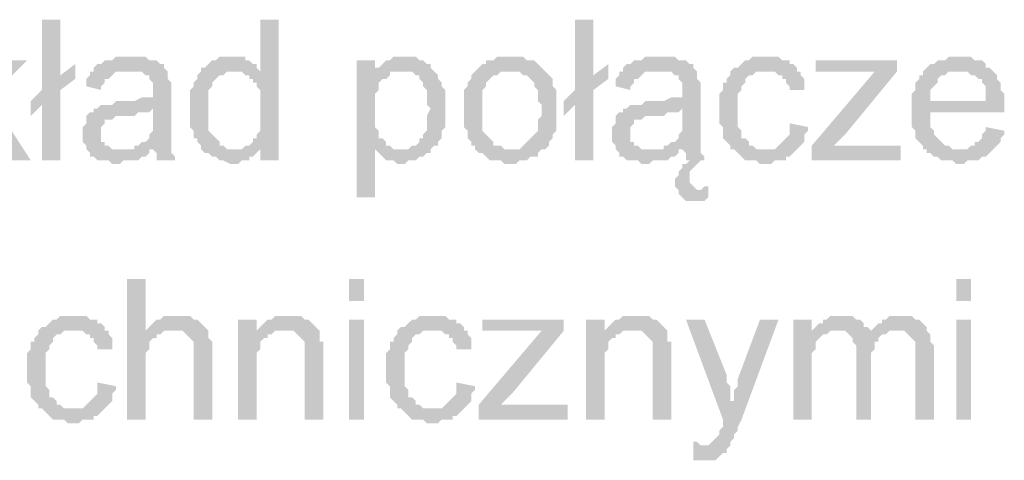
# Model space of a CAD drawing. Header units: millimetres. Extents: x -523 to 1404227, y -783705 to 1038705.
# Tile 393 of 508: x 710457 to 711583, y 220876 to 221380. Entities that reach past the tile are written whole.
import ezdxf

# ---------------------------------------------------------------- set-up
doc = ezdxf.new("R2010")
doc.units = ezdxf.units.MM
doc.linetypes.add('ACAD_ISO08W100', pattern=[36, 24, -3, 6, -3])
doc.layers.add('!!ELEKTRYKA', color=7, linetype='Continuous')

msp = doc.modelspace()

# ---------------------------------------------------------------- hatches: boundary and pattern name
at = {"layer": '!!ELEKTRYKA', "linetype": 'ACAD_ISO08W100'}
for points in [[(710503.58, 221380.2), (710482.41, 221380.2), (710482.41, 221299.77), (710469.71, 221287.07), (710482.41, 221282.83), (710482.41, 221219.33), (710503.58, 221219.33), (710503.58, 221299.77), (710520.51, 221312.47), (710503.58, 221316.7)], [(710753.35, 221380.2), (710732.18, 221380.2), (710732.18, 221320.94), (710702.55, 221320.94), (710706.78, 221320.94), (710711.02, 221320.94), (710715.25, 221316.7), (710719.48, 221316.7), (710719.48, 221312.47), (710723.72, 221312.47), (710723.72, 221308.23), (710727.95, 221308.23), (710727.95, 221304), (710732.18, 221299.77), (710732.18, 221295.53), (710732.18, 221291.3), (710732.18, 221287.07), (710732.18, 221282.83), (710732.18, 221274.37), (710732.18, 221270.13), (710732.18, 221265.9), (710732.18, 221261.67), (710732.18, 221257.43), (710732.18, 221253.2), (710727.95, 221248.97), (710727.95, 221244.73), (710723.72, 221244.73), (710723.72, 221240.5), (710719.48, 221236.27), (710715.25, 221236.27), (710711.02, 221232.03), (710732.18, 221232.03), (710732.18, 221219.33), (710753.35, 221219.33)], [(711113.19, 221380.2), (711092.03, 221380.2), (711092.03, 221299.77), (711079.33, 221287.07), (711092.03, 221282.83), (711092.03, 221219.33), (711113.19, 221219.33), (711113.19, 221299.77), (711130.13, 221312.47), (711113.19, 221316.7)], [(710584.01, 221337.87), (710584.01, 221337.87), (710567.08, 221337.87), (710562.85, 221333.64), (710558.61, 221333.64), (710554.38, 221333.64), (710550.15, 221329.4), (710545.91, 221329.4), (710541.68, 221325.17), (710541.68, 221320.94), (710579.78, 221320.94), (710584.01, 221320.94), (710588.25, 221320.94), (710592.48, 221320.94), (710596.71, 221320.94), (710600.95, 221316.7), (710605.18, 221316.7), (710605.18, 221312.47), (710605.18, 221312.47), (710609.42, 221308.23), (710609.42, 221304), (710609.42, 221299.77), (710609.42, 221299.77), (710609.42, 221291.3), (710609.42, 221291.3), (710605.18, 221291.3), (710600.95, 221291.3), (710600.95, 221291.3), (710596.71, 221291.3), (710588.25, 221287.07), (710584.01, 221287.07), (710579.78, 221287.07), (710575.55, 221287.07), (710567.08, 221287.07), (710562.85, 221282.83), (710558.61, 221282.83), (710558.61, 221282.83), (710554.38, 221282.83), (710550.15, 221282.83), (710545.91, 221278.6), (710609.42, 221278.6), (710609.42, 221270.13), (710609.42, 221265.9), (710609.42, 221261.67), (710609.42, 221257.43), (710609.42, 221253.2), (710605.18, 221248.97), (710605.18, 221248.97), (710605.18, 221244.73), (710600.95, 221240.5), (710596.71, 221240.5), (710592.48, 221236.27), (710588.25, 221236.27), (710588.25, 221232.03), (710609.42, 221232.03), (710609.42, 221232.03), (710613.65, 221227.8), (710613.65, 221223.57), (710613.65, 221219.33), (710634.82, 221219.33), (710634.82, 221219.33), (710634.82, 221223.57), (710630.58, 221227.8), (710630.58, 221232.03), (710630.58, 221236.27), (710630.58, 221236.27), (710630.58, 221240.5), (710630.58, 221244.73), (710630.58, 221248.97), (710630.58, 221253.2), (710630.58, 221261.67), (710630.58, 221265.9), (710630.58, 221295.53), (710630.58, 221295.53), (710630.58, 221299.77), (710630.58, 221304), (710630.58, 221308.23), (710626.35, 221312.47), (710626.35, 221312.47), (710626.35, 221316.7), (710626.35, 221320.94), (710622.12, 221325.17), (710622.12, 221329.4), (710617.88, 221329.4), (710613.65, 221333.64), (710609.42, 221333.64), (710605.18, 221333.64), (710600.95, 221337.87), (710596.71, 221337.87), (710592.48, 221337.87), (710588.25, 221337.87)], [(710698.32, 221337.87), (710698.32, 221337.87), (710685.62, 221337.87), (710681.38, 221333.64), (710677.15, 221333.64), (710672.92, 221329.4), (710672.92, 221329.4), (710668.68, 221325.17), (710664.45, 221325.17), (710664.45, 221320.94), (710660.22, 221316.7), (710660.22, 221312.47), (710655.98, 221308.23), (710655.98, 221308.23), (710655.98, 221304), (710651.75, 221299.77), (710651.75, 221295.53), (710651.75, 221291.3), (710651.75, 221287.07), (710651.75, 221282.83), (710651.75, 221278.6), (710651.75, 221274.37), (710651.75, 221270.13), (710651.75, 221265.9), (710651.75, 221261.67), (710651.75, 221257.43), (710655.98, 221253.2), (710655.98, 221248.97), (710655.98, 221244.73), (710660.22, 221244.73), (710660.22, 221240.5), (710664.45, 221236.27), (710664.45, 221232.03), (710702.55, 221232.03), (710698.32, 221232.03), (710694.08, 221232.03), (710689.85, 221236.27), (710685.62, 221236.27), (710685.62, 221240.5), (710681.38, 221244.73), (710681.38, 221244.73), (710677.15, 221248.97), (710677.15, 221248.97), (710672.92, 221253.2), (710672.92, 221257.43), (710672.92, 221261.67), (710672.92, 221265.9), (710672.92, 221270.13), (710672.92, 221278.6), (710672.92, 221278.6), (710672.92, 221282.83), (710672.92, 221287.07), (710672.92, 221291.3), (710672.92, 221295.53), (710672.92, 221299.77), (710677.15, 221304), (710677.15, 221308.23), (710681.38, 221312.47), (710681.38, 221312.47), (710685.62, 221316.7), (710689.85, 221316.7), (710694.08, 221320.94), (710698.32, 221320.94), (710702.55, 221320.94), (710732.18, 221320.94), (710727.95, 221325.17), (710727.95, 221329.4), (710723.72, 221329.4), (710719.48, 221333.64), (710715.25, 221333.64), (710715.25, 221337.87), (710711.02, 221337.87), (710702.55, 221337.87)], [(710897.29, 221337.87), (710884.59, 221337.87), (710880.36, 221333.64), (710876.12, 221333.64), (710871.89, 221329.4), (710867.65, 221325.17), (710863.42, 221325.17), (710893.06, 221320.94), (710897.29, 221320.94), (710901.52, 221320.94), (710905.76, 221320.94), (710909.99, 221316.7), (710914.22, 221316.7), (710914.22, 221312.47), (710918.46, 221308.23), (710918.46, 221304), (710922.69, 221299.77), (710922.69, 221299.77), (710922.69, 221291.3), (710922.69, 221287.07), (710922.69, 221282.83), (710926.92, 221278.6), (710926.92, 221278.6), (710922.69, 221270.13), (710922.69, 221265.9), (710922.69, 221261.67), (710922.69, 221257.43), (710922.69, 221253.2), (710918.46, 221248.97), (710918.46, 221244.73), (710914.22, 221244.73), (710914.22, 221240.5), (710909.99, 221236.27), (710905.76, 221236.27), (710901.52, 221232.03), (710897.29, 221232.03), (710893.06, 221232.03), (710863.42, 221232.03), (710867.65, 221227.8), (710867.65, 221227.8), (710871.89, 221223.57), (710876.12, 221219.33), (710876.12, 221219.33), (710880.36, 221219.33), (710884.59, 221219.33), (710888.82, 221215.1), (710893.06, 221215.1), (710893.06, 221215.1), (710897.29, 221215.1), (710901.52, 221219.33), (710905.76, 221219.33), (710909.99, 221219.33), (710914.22, 221223.57), (710918.46, 221223.57), (710922.69, 221227.8), (710926.92, 221227.8), (710926.92, 221232.03), (710931.16, 221236.27), (710935.39, 221236.27), (710935.39, 221240.5), (710939.62, 221244.73), (710939.62, 221248.97), (710939.62, 221253.2), (710943.86, 221257.43), (710943.86, 221261.67), (710943.86, 221265.9), (710943.86, 221270.13), (710943.86, 221274.37), (710943.86, 221278.6), (710943.86, 221278.6), (710943.86, 221282.83), (710943.86, 221287.07), (710943.86, 221291.3), (710943.86, 221295.53), (710943.86, 221299.77), (710939.62, 221304), (710939.62, 221308.23), (710939.62, 221308.23), (710935.39, 221312.47), (710935.39, 221316.7), (710931.16, 221320.94), (710926.92, 221325.17), (710926.92, 221329.4), (710922.69, 221329.4), (710922.69, 221329.4), (710918.46, 221333.64), (710914.22, 221333.64), (710909.99, 221337.87), (710905.76, 221337.87), (710901.52, 221337.87)], [(711020.06, 221337.87), (711020.06, 221337.87), (711003.13, 221337.87), (710998.89, 221333.64), (710994.66, 221333.64), (710990.42, 221333.64), (710990.42, 221329.4), (710986.19, 221329.4), (710981.96, 221325.17), (710981.96, 221325.17), (710977.72, 221320.94), (711020.06, 221320.94), (711020.06, 221320.94), (711024.29, 221320.94), (711028.53, 221320.94), (711032.76, 221316.7), (711036.99, 221316.7), (711041.23, 221312.47), (711041.23, 221312.47), (711045.46, 221308.23), (711045.46, 221304), (711049.69, 221299.77), (711049.69, 221295.53), (711049.69, 221291.3), (711049.69, 221287.07), (711053.93, 221282.83), (711053.93, 221278.6), (711053.93, 221278.6), (711053.93, 221270.13), (711049.69, 221265.9), (711049.69, 221261.67), (711049.69, 221257.43), (711049.69, 221253.2), (711045.46, 221248.97), (711045.46, 221248.97), (711041.23, 221244.73), (711041.23, 221244.73), (711036.99, 221240.5), (711032.76, 221236.27), (711032.76, 221236.27), (711028.53, 221232.03), (711024.29, 221232.03), (711020.06, 221232.03), (710977.72, 221232.03), (710981.96, 221227.8), (710986.19, 221227.8), (710990.42, 221223.57), (710990.42, 221223.57), (710994.66, 221219.33), (710998.89, 221219.33), (711003.13, 221219.33), (711007.36, 221219.33), (711011.59, 221215.1), (711020.06, 221215.1), (711020.06, 221215.1), (711024.29, 221215.1), (711028.53, 221219.33), (711032.76, 221219.33), (711036.99, 221219.33), (711041.23, 221223.57), (711045.46, 221223.57), (711049.69, 221223.57), (711049.69, 221227.8), (711053.93, 221232.03), (711058.16, 221232.03), (711062.39, 221236.27), (711062.39, 221240.5), (711066.63, 221244.73), (711066.63, 221244.73), (711066.63, 221248.97), (711070.86, 221253.2), (711070.86, 221253.2), (711070.86, 221257.43), (711070.86, 221261.67), (711070.86, 221270.13), (711070.86, 221274.37), (711070.86, 221278.6), (711070.86, 221282.83), (711070.86, 221287.07), (711070.86, 221291.3), (711070.86, 221295.53), (711070.86, 221299.77), (711066.63, 221304), (711066.63, 221308.23), (711066.63, 221312.47), (711062.39, 221316.7), (711058.16, 221320.94), (711058.16, 221320.94), (711053.93, 221325.17), (711049.69, 221329.4), (711049.69, 221329.4), (711045.46, 221333.64), (711041.23, 221333.64), (711036.99, 221333.64), (711032.76, 221337.87), (711028.53, 221337.87), (711024.29, 221337.87)], [(711189.4, 221337.87), (711172.46, 221337.87), (711168.23, 221333.64), (711159.76, 221333.64), (711155.53, 221329.4), (711151.3, 221329.4), (711147.06, 221325.17), (711147.06, 221320.94), (711185.16, 221320.94), (711189.4, 221320.94), (711193.63, 221320.94), (711197.86, 221320.94), (711202.1, 221320.94), (711206.33, 221316.7), (711210.56, 221316.7), (711210.56, 221312.47), (711210.56, 221312.47), (711214.8, 221308.23), (711214.8, 221304), (711214.8, 221299.77), (711214.8, 221299.77), (711214.8, 221291.3), (711210.56, 221291.3), (711206.33, 221291.3), (711206.33, 221291.3), (711202.1, 221291.3), (711193.63, 221287.07), (711189.4, 221287.07), (711185.16, 221287.07), (711180.93, 221287.07), (711172.46, 221287.07), (711168.23, 221282.83), (711164, 221282.83), (711164, 221282.83), (711159.76, 221282.83), (711155.53, 221282.83), (711151.3, 221278.6), (711214.8, 221278.6), (711214.8, 221270.13), (711214.8, 221265.9), (711214.8, 221261.67), (711214.8, 221257.43), (711214.8, 221253.2), (711210.56, 221248.97), (711210.56, 221248.97), (711210.56, 221244.73), (711206.33, 221240.5), (711202.1, 221240.5), (711197.86, 221236.27), (711193.63, 221236.27), (711193.63, 221232.03), (711214.8, 221232.03), (711214.8, 221232.03), (711219.03, 221227.8), (711219.03, 221223.57), (711219.03, 221219.33), (711223.26, 221219.33), (711219.03, 221215.1), (711214.8, 221215.1), (711214.8, 221210.87), (711210.56, 221206.63), (711210.56, 221206.63), (711210.56, 221202.4), (711206.33, 221198.17), (711206.33, 221193.93), (711206.33, 221189.7), (711210.56, 221185.47), (711235.96, 221185.47), (711231.73, 221185.47), (711227.5, 221189.7), (711227.5, 221189.7), (711223.26, 221193.93), (711223.26, 221198.17), (711223.26, 221202.4), (711223.26, 221206.63), (711227.5, 221210.87), (711227.5, 221210.87), (711231.73, 221215.1), (711231.73, 221215.1), (711235.96, 221219.33), (711240.2, 221219.33), (711240.2, 221219.33), (711240.2, 221223.57), (711235.96, 221227.8), (711235.96, 221232.03), (711235.96, 221236.27), (711235.96, 221236.27), (711235.96, 221240.5), (711235.96, 221244.73), (711235.96, 221248.97), (711235.96, 221253.2), (711235.96, 221261.67), (711235.96, 221265.9), (711235.96, 221295.53), (711235.96, 221295.53), (711235.96, 221299.77), (711235.96, 221304), (711235.96, 221308.23), (711231.73, 221312.47), (711231.73, 221312.47), (711231.73, 221316.7), (711231.73, 221320.94), (711227.5, 221325.17), (711227.5, 221329.4), (711223.26, 221329.4), (711219.03, 221333.64), (711214.8, 221333.64), (711210.56, 221333.64), (711206.33, 221337.87), (711202.1, 221337.87), (711197.86, 221337.87), (711193.63, 221337.87)], [(711312.17, 221337.87), (711295.23, 221337.87), (711291, 221333.64), (711286.77, 221333.64), (711282.53, 221329.4), (711282.53, 221329.4), (711278.3, 221325.17), (711274.07, 221325.17), (711269.83, 221320.94), (711269.83, 221316.7), (711265.6, 221312.47), (711265.6, 221308.23), (711261.37, 221308.23), (711261.37, 221304), (711261.37, 221299.77), (711257.13, 221295.53), (711257.13, 221291.3), (711257.13, 221287.07), (711257.13, 221282.83), (711257.13, 221278.6), (711257.13, 221270.13), (711257.13, 221265.9), (711257.13, 221261.67), (711261.37, 221257.43), (711261.37, 221253.2), (711261.37, 221248.97), (711261.37, 221244.73), (711265.6, 221240.5), (711265.6, 221240.5), (711269.83, 221236.27), (711269.83, 221232.03), (711307.93, 221232.03), (711307.93, 221232.03), (711303.7, 221232.03), (711299.47, 221232.03), (711295.23, 221236.27), (711291, 221236.27), (711291, 221240.5), (711286.77, 221244.73), (711286.77, 221244.73), (711282.53, 221244.73), (711282.53, 221248.97), (711282.53, 221253.2), (711278.3, 221257.43), (711278.3, 221261.67), (711278.3, 221265.9), (711278.3, 221270.13), (711278.3, 221278.6), (711278.3, 221278.6), (711278.3, 221282.83), (711278.3, 221287.07), (711278.3, 221291.3), (711278.3, 221295.53), (711282.53, 221299.77), (711282.53, 221304), (711286.77, 221308.23), (711286.77, 221312.47), (711286.77, 221312.47), (711291, 221316.7), (711295.23, 221316.7), (711299.47, 221320.94), (711303.7, 221320.94), (711307.93, 221320.94), (711312.17, 221320.94), (711346.03, 221320.94), (711346.03, 221325.17), (711341.8, 221329.4), (711337.57, 221329.4), (711337.57, 221333.64), (711333.33, 221333.64), (711329.1, 221333.64), (711324.87, 221337.87), (711320.63, 221337.87), (711316.4, 221337.87)], [(711532.31, 221337.87), (711519.6, 221337.87), (711515.37, 221333.64), (711506.9, 221333.64), (711502.67, 221329.4), (711498.44, 221329.4), (711494.2, 221325.17), (711489.97, 221320.94), (711532.31, 221320.94), (711532.31, 221320.94), (711536.54, 221320.94), (711540.77, 221320.94), (711545.01, 221316.7), (711549.24, 221316.7), (711553.47, 221312.47), (711557.71, 221312.47), (711557.71, 221308.23), (711557.71, 221308.23), (711561.94, 221304), (711561.94, 221299.77), (711561.94, 221295.53), (711561.94, 221287.07), (711498.44, 221287.07), (711583.11, 221287.07), (711583.11, 221291.3), (711583.11, 221295.53), (711578.87, 221299.77), (711578.87, 221304), (711578.87, 221308.23), (711574.64, 221312.47), (711574.64, 221316.7), (711570.41, 221320.94), (711570.41, 221320.94), (711566.17, 221325.17), (711561.94, 221325.17), (711561.94, 221329.4), (711557.71, 221333.64), (711553.47, 221333.64), (711549.24, 221333.64), (711545.01, 221337.87), (711540.77, 221337.87), (711536.54, 221337.87)], [(710465.48, 221333.64), (710440.08, 221333.64), (710393.51, 221287.07), (710406.21, 221278.6), (710444.31, 221219.33), (710469.71, 221219.33), (710423.14, 221291.3)], [(710863.42, 221333.64), (710842.25, 221333.64), (710842.25, 221177), (710863.42, 221177), (710863.42, 221232.03), (710893.06, 221232.03), (710888.82, 221232.03), (710884.59, 221232.03), (710880.36, 221236.27), (710876.12, 221236.27), (710876.12, 221240.5), (710871.89, 221244.73), (710867.65, 221244.73), (710867.65, 221248.97), (710867.65, 221253.2), (710863.42, 221257.43), (710863.42, 221261.67), (710863.42, 221265.9), (710863.42, 221270.13), (710863.42, 221278.6), (710863.42, 221278.6), (710863.42, 221282.83), (710863.42, 221287.07), (710863.42, 221291.3), (710863.42, 221295.53), (710867.65, 221299.77), (710867.65, 221304), (710867.65, 221308.23), (710871.89, 221312.47), (710876.12, 221312.47), (710880.36, 221316.7), (710880.36, 221320.94), (710863.42, 221320.94)], [(710541.68, 221320.94), (710537.45, 221320.94), (710537.45, 221316.7), (710533.21, 221312.47), (710533.21, 221308.23), (710533.21, 221304), (710550.15, 221299.77), (710550.15, 221304), (710554.38, 221308.23), (710554.38, 221312.47), (710558.61, 221312.47), (710562.85, 221316.7), (710562.85, 221316.7), (710567.08, 221320.94), (710571.31, 221320.94), (710575.55, 221320.94), (710579.78, 221320.94)], [(710977.72, 221320.94), (710977.72, 221320.94), (710973.49, 221316.7), (710973.49, 221312.47), (710969.26, 221308.23), (710969.26, 221304), (710965.02, 221299.77), (710965.02, 221295.53), (710965.02, 221291.3), (710965.02, 221287.07), (710965.02, 221282.83), (710965.02, 221278.6), (710965.02, 221278.6), (710965.02, 221270.13), (710965.02, 221265.9), (710965.02, 221261.67), (710965.02, 221257.43), (710969.26, 221253.2), (710969.26, 221248.97), (710969.26, 221244.73), (710973.49, 221240.5), (710973.49, 221236.27), (710977.72, 221236.27), (710977.72, 221232.03), (711020.06, 221232.03), (711015.83, 221232.03), (711011.59, 221232.03), (711007.36, 221236.27), (711003.13, 221236.27), (710998.89, 221236.27), (710998.89, 221240.5), (710994.66, 221244.73), (710994.66, 221244.73), (710990.42, 221248.97), (710990.42, 221248.97), (710986.19, 221253.2), (710986.19, 221257.43), (710986.19, 221261.67), (710986.19, 221265.9), (710986.19, 221270.13), (710986.19, 221278.6), (710986.19, 221278.6), (710986.19, 221282.83), (710986.19, 221287.07), (710986.19, 221291.3), (710986.19, 221295.53), (710986.19, 221299.77), (710990.42, 221304), (710990.42, 221308.23), (710994.66, 221312.47), (710994.66, 221312.47), (710998.89, 221316.7), (711003.13, 221316.7), (711007.36, 221320.94), (711011.59, 221320.94), (711015.83, 221320.94), (711020.06, 221320.94)], [(711147.06, 221320.94), (711142.83, 221320.94), (711142.83, 221316.7), (711138.6, 221312.47), (711138.6, 221308.23), (711138.6, 221304), (711155.53, 221299.77), (711155.53, 221304), (711159.76, 221308.23), (711159.76, 221312.47), (711164, 221312.47), (711168.23, 221316.7), (711168.23, 221316.7), (711172.46, 221320.94), (711176.7, 221320.94), (711180.93, 221320.94), (711185.16, 221320.94)], [(711346.03, 221320.94), (711312.17, 221320.94), (711320.63, 221320.94), (711324.87, 221316.7), (711329.1, 221316.7), (711329.1, 221312.47), (711333.33, 221312.47), (711333.33, 221308.23), (711337.57, 221304), (711337.57, 221299.77), (711354.5, 221299.77), (711354.5, 221304), (711354.5, 221308.23), (711354.5, 221312.47), (711350.27, 221316.7), (711350.27, 221320.94)], [(711460.34, 221320.94), (711434.94, 221320.94), (711362.97, 221236.27), (711362.97, 221219.33), (711388.37, 221236.27), (711401.07, 221248.97)], [(711489.97, 221320.94), (711489.97, 221320.94), (711489.97, 221316.7), (711485.74, 221316.7), (711485.74, 221312.47), (711481.5, 221308.23), (711481.5, 221304), (711481.5, 221299.77), (711477.27, 221295.53), (711477.27, 221291.3), (711477.27, 221287.07), (711477.27, 221282.83), (711477.27, 221274.37), (711477.27, 221270.13), (711477.27, 221265.9), (711477.27, 221261.67), (711477.27, 221257.43), (711481.5, 221253.2), (711481.5, 221248.97), (711481.5, 221244.73), (711485.74, 221240.5), (711485.74, 221240.5), (711489.97, 221236.27), (711489.97, 221232.03), (711532.31, 221232.03), (711532.31, 221232.03), (711528.07, 221232.03), (711523.84, 221232.03), (711519.6, 221236.27), (711515.37, 221236.27), (711511.14, 221240.5), (711506.9, 221244.73), (711506.9, 221244.73), (711506.9, 221244.73), (711502.67, 221248.97), (711502.67, 221253.2), (711498.44, 221257.43), (711498.44, 221261.67), (711498.44, 221265.9), (711498.44, 221274.37), (711583.11, 221274.37), (711583.11, 221274.37), (711583.11, 221278.6), (711583.11, 221282.83), (711583.11, 221287.07), (711498.44, 221287.07), (711498.44, 221287.07), (711498.44, 221295.53), (711498.44, 221299.77), (711502.67, 221304), (711502.67, 221304), (711506.9, 221308.23), (711506.9, 221312.47), (711511.14, 221316.7), (711515.37, 221316.7), (711519.6, 221320.94), (711523.84, 221320.94), (711528.07, 221320.94), (711532.31, 221320.94)], [(710545.91, 221278.6), (710541.68, 221278.6), (710541.68, 221274.37), (710537.45, 221274.37), (710533.21, 221270.13), (710533.21, 221265.9), (710533.21, 221261.67), (710528.98, 221257.43), (710528.98, 221253.2), (710528.98, 221248.97), (710528.98, 221248.97), (710528.98, 221244.73), (710528.98, 221240.5), (710533.21, 221236.27), (710533.21, 221232.03), (710537.45, 221227.8), (710537.45, 221227.8), (710537.45, 221223.57), (710541.68, 221223.57), (710545.91, 221219.33), (710550.15, 221219.33), (710554.38, 221219.33), (710558.61, 221219.33), (710562.85, 221215.1), (710567.08, 221215.1), (710571.31, 221215.1), (710575.55, 221219.33), (710579.78, 221219.33), (710584.01, 221219.33), (710588.25, 221219.33), (710592.48, 221219.33), (710596.71, 221223.57), (710600.95, 221223.57), (710605.18, 221227.8), (710605.18, 221232.03), (710571.31, 221232.03), (710571.31, 221232.03), (710567.08, 221232.03), (710562.85, 221232.03), (710558.61, 221236.27), (710554.38, 221236.27), (710554.38, 221240.5), (710550.15, 221240.5), (710550.15, 221244.73), (710550.15, 221248.97), (710550.15, 221253.2), (710550.15, 221257.43), (710554.38, 221261.67), (710554.38, 221261.67), (710554.38, 221265.9), (710558.61, 221265.9), (710562.85, 221265.9), (710567.08, 221270.13), (710571.31, 221270.13), (710575.55, 221270.13), (710579.78, 221270.13), (710584.01, 221270.13), (710588.25, 221270.13), (710592.48, 221274.37), (710596.71, 221274.37), (710600.95, 221274.37), (710605.18, 221274.37), (710609.42, 221278.6)], [(711151.3, 221278.6), (711147.06, 221278.6), (711147.06, 221274.37), (711142.83, 221274.37), (711138.6, 221270.13), (711138.6, 221265.9), (711138.6, 221261.67), (711134.36, 221257.43), (711134.36, 221253.2), (711134.36, 221248.97), (711134.36, 221248.97), (711134.36, 221244.73), (711134.36, 221240.5), (711138.6, 221236.27), (711138.6, 221232.03), (711142.83, 221227.8), (711142.83, 221227.8), (711142.83, 221223.57), (711147.06, 221223.57), (711151.3, 221219.33), (711155.53, 221219.33), (711159.76, 221219.33), (711164, 221219.33), (711168.23, 221215.1), (711172.46, 221215.1), (711176.7, 221215.1), (711180.93, 221219.33), (711185.16, 221219.33), (711189.4, 221219.33), (711193.63, 221219.33), (711197.86, 221219.33), (711202.1, 221223.57), (711206.33, 221223.57), (711210.56, 221227.8), (711210.56, 221232.03), (711176.7, 221232.03), (711176.7, 221232.03), (711172.46, 221232.03), (711168.23, 221232.03), (711164, 221236.27), (711159.76, 221236.27), (711159.76, 221240.5), (711155.53, 221240.5), (711155.53, 221244.73), (711155.53, 221248.97), (711155.53, 221253.2), (711155.53, 221257.43), (711159.76, 221261.67), (711159.76, 221261.67), (711159.76, 221265.9), (711164, 221265.9), (711168.23, 221265.9), (711172.46, 221270.13), (711176.7, 221270.13), (711180.93, 221270.13), (711185.16, 221270.13), (711189.4, 221270.13), (711193.63, 221270.13), (711197.86, 221274.37), (711202.1, 221274.37), (711206.33, 221274.37), (711210.56, 221274.37), (711214.8, 221278.6)], [(711337.57, 221261.67), (711337.57, 221248.97), (711333.33, 221244.73), (711333.33, 221244.73), (711329.1, 221240.5), (711324.87, 221236.27), (711324.87, 221236.27), (711320.63, 221232.03), (711316.4, 221232.03), (711307.93, 221232.03), (711269.83, 221232.03), (711274.07, 221232.03), (711278.3, 221227.8), (711282.53, 221223.57), (711282.53, 221223.57), (711286.77, 221219.33), (711291, 221219.33), (711295.23, 221219.33), (711299.47, 221219.33), (711303.7, 221215.1), (711312.17, 221215.1), (711316.4, 221215.1), (711320.63, 221219.33), (711324.87, 221219.33), (711329.1, 221219.33), (711333.33, 221219.33), (711333.33, 221223.57), (711337.57, 221223.57), (711341.8, 221227.8), (711341.8, 221227.8), (711346.03, 221232.03), (711350.27, 221236.27), (711350.27, 221236.27), (711354.5, 221240.5), (711354.5, 221244.73), (711354.5, 221248.97), (711358.73, 221253.2), (711358.73, 221257.43)], [(711561.94, 221257.43), (711561.94, 221253.2), (711557.71, 221248.97), (711557.71, 221244.73), (711553.47, 221240.5), (711549.24, 221240.5), (711549.24, 221236.27), (711545.01, 221236.27), (711540.77, 221232.03), (711536.54, 221232.03), (711532.31, 221232.03), (711489.97, 221232.03), (711494.2, 221232.03), (711494.2, 221227.8), (711498.44, 221227.8), (711502.67, 221223.57), (711506.9, 221223.57), (711511.14, 221219.33), (711515.37, 221219.33), (711519.6, 221219.33), (711523.84, 221219.33), (711528.07, 221215.1), (711532.31, 221215.1), (711536.54, 221215.1), (711540.77, 221219.33), (711545.01, 221219.33), (711549.24, 221219.33), (711553.47, 221219.33), (711557.71, 221223.57), (711561.94, 221223.57), (711566.17, 221227.8), (711566.17, 221227.8), (711570.41, 221232.03), (711574.64, 221236.27), (711574.64, 221236.27), (711578.87, 221240.5), (711578.87, 221244.73), (711583.11, 221248.97), (711583.11, 221253.2)], [(710711.02, 221232.03), (710664.45, 221232.03), (710668.68, 221227.8), (710672.92, 221227.8), (710677.15, 221223.57), (710677.15, 221223.57), (710681.38, 221223.57), (710685.62, 221219.33), (710685.62, 221219.33), (710689.85, 221219.33), (710698.32, 221215.1), (710702.55, 221215.1), (710706.78, 221215.1), (710711.02, 221219.33), (710715.25, 221219.33), (710719.48, 221219.33), (710719.48, 221223.57), (710723.72, 221223.57), (710727.95, 221227.8), (710732.18, 221232.03), (710732.18, 221232.03)], [(711244.43, 221189.7), (711244.43, 221189.7), (711240.2, 221189.7), (711235.96, 221185.47), (711210.56, 221185.47), (711210.56, 221181.23), (711214.8, 221177), (711214.8, 221177), (711219.03, 221172.76), (711219.03, 221172.76), (711223.26, 221172.76), (711227.5, 221172.76), (711231.73, 221172.76), (711235.96, 221172.76), (711240.2, 221172.76), (711244.43, 221177)], [(710600.95, 221083.86), (710579.78, 221083.86), (710579.78, 220922.99), (710600.95, 220922.99), (710600.95, 220986.49), (710600.95, 220990.73), (710600.95, 220994.96), (710600.95, 220999.19), (710605.18, 221003.43), (710605.18, 221007.66), (710605.18, 221011.89), (710609.42, 221016.13), (710613.65, 221016.13), (710613.65, 221020.36), (710617.88, 221020.36), (710622.12, 221024.59), (710626.35, 221024.59), (710630.58, 221024.59), (710600.95, 221024.59)], [(710520.51, 221041.53), (710503.58, 221041.53), (710499.35, 221037.29), (710495.11, 221037.29), (710490.88, 221033.06), (710490.88, 221033.06), (710486.65, 221028.83), (710482.41, 221028.83), (710478.18, 221024.59), (710478.18, 221020.36), (710473.94, 221016.13), (710473.94, 221011.89), (710469.71, 221011.89), (710469.71, 221007.66), (710469.71, 221003.43), (710465.48, 220999.19), (710465.48, 220994.96), (710465.48, 220990.73), (710465.48, 220986.49), (710465.48, 220982.26), (710465.48, 220973.79), (710465.48, 220969.56), (710465.48, 220965.33), (710469.71, 220961.09), (710469.71, 220956.86), (710469.71, 220952.63), (710469.71, 220948.39), (710473.94, 220944.16), (710473.94, 220944.16), (710478.18, 220939.93), (710478.18, 220935.69), (710516.28, 220935.69), (710516.28, 220935.69), (710512.05, 220935.69), (710507.81, 220935.69), (710503.58, 220939.93), (710499.35, 220939.93), (710499.35, 220944.16), (710495.11, 220948.39), (710495.11, 220948.39), (710490.88, 220948.39), (710490.88, 220952.63), (710490.88, 220956.86), (710486.65, 220961.09), (710486.65, 220965.33), (710486.65, 220969.56), (710486.65, 220973.79), (710486.65, 220982.26), (710486.65, 220982.26), (710486.65, 220986.49), (710486.65, 220990.73), (710486.65, 220994.96), (710486.65, 220999.19), (710490.88, 221003.43), (710490.88, 221007.66), (710495.11, 221011.89), (710495.11, 221016.13), (710495.11, 221016.13), (710499.35, 221020.36), (710503.58, 221020.36), (710507.81, 221024.59), (710512.05, 221024.59), (710516.28, 221024.59), (710520.51, 221024.59), (710554.38, 221024.59), (710554.38, 221028.83), (710550.15, 221033.06), (710545.91, 221033.06), (710545.91, 221037.29), (710541.68, 221037.29), (710537.45, 221037.29), (710533.21, 221041.53), (710528.98, 221041.53), (710524.75, 221041.53)], [(710634.82, 221041.53), (710634.82, 221041.53), (710622.12, 221041.53), (710617.88, 221037.29), (710613.65, 221037.29), (710609.42, 221033.06), (710609.42, 221033.06), (710605.18, 221028.83), (710600.95, 221024.59), (710630.58, 221024.59), (710634.82, 221024.59), (710639.05, 221024.59), (710643.28, 221024.59), (710647.52, 221020.36), (710651.75, 221016.13), (710651.75, 221016.13), (710651.75, 221016.13), (710655.98, 221011.89), (710655.98, 221007.66), (710655.98, 221003.43), (710655.98, 220994.96), (710655.98, 220922.99), (710677.15, 220922.99), (710677.15, 220994.96), (710677.15, 221003.43), (710677.15, 221007.66), (710677.15, 221011.89), (710672.92, 221016.13), (710672.92, 221020.36), (710672.92, 221020.36), (710672.92, 221024.59), (710668.68, 221028.83), (710664.45, 221033.06), (710664.45, 221033.06), (710660.22, 221037.29), (710655.98, 221037.29), (710655.98, 221037.29), (710651.75, 221041.53), (710647.52, 221041.53), (710639.05, 221041.53)], [(710761.82, 221041.53), (710761.82, 221041.53), (710749.12, 221041.53), (710744.89, 221037.29), (710740.65, 221037.29), (710736.42, 221033.06), (710736.42, 221033.06), (710732.18, 221028.83), (710727.95, 221024.59), (710757.59, 221024.59), (710761.82, 221024.59), (710766.05, 221024.59), (710770.29, 221024.59), (710774.52, 221020.36), (710774.52, 221020.36), (710778.75, 221016.13), (710782.99, 221011.89), (710782.99, 221011.89), (710782.99, 221007.66), (710782.99, 221003.43), (710782.99, 220999.19), (710782.99, 220994.96), (710782.99, 220922.99), (710804.15, 220922.99), (710804.15, 220994.96), (710804.15, 220994.96), (710804.15, 221003.43), (710804.15, 221007.66), (710804.15, 221011.89), (710799.92, 221011.89), (710799.92, 221016.13), (710799.92, 221020.36), (710799.92, 221024.59), (710795.69, 221028.83), (710795.69, 221028.83), (710791.45, 221033.06), (710787.22, 221037.29), (710782.99, 221037.29), (710782.99, 221037.29), (710778.75, 221041.53), (710774.52, 221041.53), (710766.05, 221041.53)], [(710931.16, 221041.53), (710914.22, 221041.53), (710909.99, 221037.29), (710905.76, 221037.29), (710901.52, 221033.06), (710901.52, 221033.06), (710897.29, 221028.83), (710893.06, 221028.83), (710888.82, 221024.59), (710888.82, 221020.36), (710884.59, 221016.13), (710884.59, 221011.89), (710880.36, 221011.89), (710880.36, 221007.66), (710880.36, 221003.43), (710876.12, 220999.19), (710876.12, 220994.96), (710876.12, 220990.73), (710876.12, 220986.49), (710876.12, 220982.26), (710876.12, 220973.79), (710876.12, 220969.56), (710876.12, 220965.33), (710880.36, 220961.09), (710880.36, 220956.86), (710880.36, 220952.63), (710880.36, 220948.39), (710884.59, 220944.16), (710884.59, 220944.16), (710888.82, 220939.93), (710888.82, 220935.69), (710926.92, 220935.69), (710926.92, 220935.69), (710922.69, 220935.69), (710918.46, 220935.69), (710914.22, 220939.93), (710909.99, 220939.93), (710909.99, 220944.16), (710905.76, 220948.39), (710905.76, 220948.39), (710901.52, 220948.39), (710901.52, 220952.63), (710901.52, 220956.86), (710897.29, 220961.09), (710897.29, 220965.33), (710897.29, 220969.56), (710897.29, 220973.79), (710897.29, 220982.26), (710897.29, 220982.26), (710897.29, 220986.49), (710897.29, 220990.73), (710897.29, 220994.96), (710897.29, 220999.19), (710901.52, 221003.43), (710901.52, 221007.66), (710905.76, 221011.89), (710905.76, 221016.13), (710905.76, 221016.13), (710909.99, 221020.36), (710914.22, 221020.36), (710918.46, 221024.59), (710922.69, 221024.59), (710926.92, 221024.59), (710931.16, 221024.59), (710965.02, 221024.59), (710965.02, 221028.83), (710960.79, 221033.06), (710956.56, 221033.06), (710956.56, 221037.29), (710952.32, 221037.29), (710948.09, 221037.29), (710943.86, 221041.53), (710939.62, 221041.53), (710935.39, 221041.53)], [(711159.76, 221041.53), (711159.76, 221041.53), (711147.06, 221041.53), (711142.83, 221037.29), (711138.6, 221037.29), (711134.36, 221033.06), (711134.36, 221033.06), (711130.13, 221028.83), (711125.89, 221024.59), (711155.53, 221024.59), (711159.76, 221024.59), (711164, 221024.59), (711168.23, 221024.59), (711172.46, 221020.36), (711172.46, 221020.36), (711176.7, 221016.13), (711180.93, 221011.89), (711180.93, 221011.89), (711180.93, 221007.66), (711180.93, 221003.43), (711180.93, 220999.19), (711180.93, 220994.96), (711180.93, 220922.99), (711202.1, 220922.99), (711202.1, 220994.96), (711202.1, 220994.96), (711202.1, 221003.43), (711202.1, 221007.66), (711202.1, 221011.89), (711197.86, 221011.89), (711197.86, 221016.13), (711197.86, 221020.36), (711197.86, 221024.59), (711193.63, 221028.83), (711193.63, 221028.83), (711189.4, 221033.06), (711185.16, 221037.29), (711180.93, 221037.29), (711180.93, 221037.29), (711176.7, 221041.53), (711172.46, 221041.53), (711164, 221041.53)], [(711396.84, 221041.53), (711384.13, 221041.53), (711379.9, 221037.29), (711375.67, 221037.29), (711375.67, 221033.06), (711371.43, 221033.06), (711367.2, 221028.83), (711362.97, 221024.59), (711392.6, 221024.59), (711392.6, 221024.59), (711396.84, 221024.59), (711401.07, 221024.59), (711405.3, 221020.36), (711430.7, 221020.36), (711430.7, 221024.59), (711426.47, 221028.83), (711422.24, 221028.83), (711422.24, 221033.06), (711418, 221037.29), (711418, 221037.29), (711413.77, 221037.29), (711409.54, 221041.53), (711405.3, 221041.53), (711401.07, 221041.53)], [(711464.57, 221041.53), (711451.87, 221041.53), (711447.64, 221037.29), (711443.4, 221037.29), (711443.4, 221033.06), (711439.17, 221033.06), (711434.94, 221028.83), (711430.7, 221024.59), (711460.34, 221024.59), (711464.57, 221024.59), (711468.8, 221024.59), (711473.04, 221020.36), (711473.04, 221020.36), (711477.27, 221016.13), (711481.5, 221011.89), (711481.5, 221011.89), (711481.5, 221007.66), (711481.5, 221003.43), (711481.5, 220994.96), (711481.5, 220922.99), (711502.67, 220922.99), (711502.67, 221003.43), (711502.67, 221003.43), (711502.67, 221007.66), (711498.44, 221011.89), (711498.44, 221020.36), (711498.44, 221020.36), (711494.2, 221024.59), (711494.2, 221028.83), (711489.97, 221033.06), (711489.97, 221033.06), (711485.74, 221037.29), (711481.5, 221037.29), (711477.27, 221041.53), (711473.04, 221041.53), (711468.8, 221041.53)], [(710727.95, 221037.29), (710706.78, 221037.29), (710706.78, 220922.99), (710727.95, 220922.99), (710727.95, 220986.49), (710727.95, 220990.73), (710727.95, 220994.96), (710727.95, 220999.19), (710732.18, 221003.43), (710732.18, 221007.66), (710732.18, 221011.89), (710736.42, 221016.13), (710736.42, 221016.13), (710740.65, 221016.13), (710740.65, 221020.36), (710744.89, 221020.36), (710727.95, 221020.36)], [(711125.89, 221037.29), (711104.73, 221037.29), (711104.73, 220922.99), (711125.89, 220922.99), (711125.89, 220986.49), (711125.89, 220990.73), (711125.89, 220994.96), (711125.89, 220999.19), (711130.13, 221003.43), (711130.13, 221007.66), (711130.13, 221011.89), (711134.36, 221016.13), (711134.36, 221016.13), (711138.6, 221016.13), (711138.6, 221020.36), (711142.83, 221020.36), (711125.89, 221020.36)], [(711240.2, 221037.29), (711219.03, 221037.29), (711261.37, 220922.99), (711274.07, 220944.16), (711269.83, 220944.16), (711269.83, 220952.63), (711269.83, 220956.86), (711269.83, 220961.09), (711265.6, 220965.33), (711265.6, 220969.56), (711265.6, 220973.79)], [(711324.87, 221037.29), (711303.7, 221037.29), (711278.3, 220969.56), (711278.3, 220969.56), (711278.3, 220965.33), (711278.3, 220961.09), (711274.07, 220956.86), (711274.07, 220952.63), (711274.07, 220948.39), (711274.07, 220944.16), (711261.37, 220922.99), (711261.37, 220922.99), (711261.37, 220918.76), (711261.37, 220914.52), (711257.13, 220910.29), (711257.13, 220906.06), (711252.9, 220901.82), (711252.9, 220901.82), (711252.9, 220901.82), (711248.66, 220897.59), (711248.66, 220897.59), (711244.43, 220893.36), (711235.96, 220893.36), (711269.83, 220893.36), (711269.83, 220897.59), (711269.83, 220897.59), (711274.07, 220901.82), (711274.07, 220906.06), (711278.3, 220910.29), (711278.3, 220914.52), (711282.53, 220922.99)], [(711362.97, 221037.29), (711341.8, 221037.29), (711341.8, 220922.99), (711362.97, 220922.99), (711362.97, 220982.26), (711362.97, 220986.49), (711362.97, 220990.73), (711362.97, 220994.96), (711362.97, 220999.19), (711367.2, 221003.43), (711367.2, 221007.66), (711367.2, 221011.89), (711371.43, 221016.13), (711371.43, 221016.13), (711375.67, 221020.36), (711379.9, 221020.36), (711362.97, 221024.59)], [(710554.38, 221024.59), (710520.51, 221024.59), (710528.98, 221024.59), (710533.21, 221020.36), (710537.45, 221020.36), (710537.45, 221016.13), (710541.68, 221016.13), (710541.68, 221011.89), (710545.91, 221007.66), (710545.91, 221003.43), (710562.85, 221003.43), (710562.85, 221007.66), (710562.85, 221011.89), (710562.85, 221016.13), (710558.61, 221020.36), (710558.61, 221024.59)], [(710727.95, 221024.59), (710727.95, 221020.36), (710744.89, 221020.36), (710749.12, 221024.59), (710753.35, 221024.59), (710757.59, 221024.59)], [(710965.02, 221024.59), (710931.16, 221024.59), (710939.62, 221024.59), (710943.86, 221020.36), (710948.09, 221020.36), (710948.09, 221016.13), (710952.32, 221016.13), (710952.32, 221011.89), (710956.56, 221007.66), (710956.56, 221003.43), (710973.49, 221003.43), (710973.49, 221007.66), (710973.49, 221011.89), (710973.49, 221016.13), (710969.26, 221020.36), (710969.26, 221024.59)], [(711079.33, 221024.59), (711053.93, 221024.59), (710981.96, 220939.93), (710981.96, 220922.99), (711007.36, 220939.93), (711020.06, 220952.63)], [(711125.89, 221024.59), (711125.89, 221020.36), (711142.83, 221020.36), (711147.06, 221024.59), (711151.3, 221024.59), (711155.53, 221024.59)], [(711362.97, 221024.59), (711362.97, 221024.59), (711379.9, 221020.36), (711384.13, 221024.59), (711388.37, 221024.59), (711392.6, 221024.59)], [(711430.7, 221024.59), (711430.7, 221020.36), (711405.3, 221020.36), (711409.54, 221016.13), (711409.54, 221016.13), (711409.54, 221011.89), (711413.77, 221007.66), (711413.77, 221003.43), (711413.77, 220999.19), (711413.77, 220922.99), (711430.7, 220922.99), (711430.7, 220990.73), (711430.7, 220990.73), (711430.7, 220999.19), (711434.94, 221003.43), (711434.94, 221007.66), (711434.94, 221011.89), (711439.17, 221011.89), (711439.17, 221016.13), (711439.17, 221016.13), (711443.4, 221020.36), (711447.64, 221020.36), (711451.87, 221024.59), (711456.1, 221024.59), (711460.34, 221024.59)], [(710545.91, 220965.33), (710545.91, 220952.63), (710541.68, 220948.39), (710541.68, 220948.39), (710537.45, 220944.16), (710533.21, 220939.93), (710533.21, 220939.93), (710528.98, 220935.69), (710524.75, 220935.69), (710516.28, 220935.69), (710478.18, 220935.69), (710482.41, 220935.69), (710486.65, 220931.46), (710490.88, 220927.23), (710490.88, 220927.23), (710495.11, 220922.99), (710499.35, 220922.99), (710503.58, 220922.99), (710507.81, 220922.99), (710512.05, 220918.76), (710520.51, 220918.76), (710524.75, 220918.76), (710528.98, 220922.99), (710533.21, 220922.99), (710537.45, 220922.99), (710541.68, 220922.99), (710541.68, 220927.23), (710545.91, 220927.23), (710550.15, 220931.46), (710550.15, 220931.46), (710554.38, 220935.69), (710558.61, 220939.93), (710558.61, 220939.93), (710562.85, 220944.16), (710562.85, 220948.39), (710562.85, 220952.63), (710567.08, 220956.86), (710567.08, 220961.09)], [(710956.56, 220965.33), (710956.56, 220952.63), (710952.32, 220948.39), (710952.32, 220948.39), (710948.09, 220944.16), (710943.86, 220939.93), (710943.86, 220939.93), (710939.62, 220935.69), (710935.39, 220935.69), (710926.92, 220935.69), (710888.82, 220935.69), (710893.06, 220935.69), (710897.29, 220931.46), (710901.52, 220927.23), (710901.52, 220927.23), (710905.76, 220922.99), (710909.99, 220922.99), (710914.22, 220922.99), (710918.46, 220922.99), (710922.69, 220918.76), (710931.16, 220918.76), (710935.39, 220918.76), (710939.62, 220922.99), (710943.86, 220922.99), (710948.09, 220922.99), (710952.32, 220922.99), (710952.32, 220927.23), (710956.56, 220927.23), (710960.79, 220931.46), (710960.79, 220931.46), (710965.02, 220935.69), (710969.26, 220939.93), (710969.26, 220939.93), (710973.49, 220944.16), (710973.49, 220948.39), (710973.49, 220952.63), (710977.72, 220956.86), (710977.72, 220961.09)], [(711227.5, 220897.59), (711227.5, 220876.42), (711252.9, 220876.42), (711257.13, 220880.66), (711257.13, 220880.66), (711261.37, 220884.89), (711265.6, 220884.89), (711265.6, 220889.12), (711269.83, 220893.36), (711235.96, 220893.36), (711235.96, 220893.36), (711231.73, 220897.59)]]:
    msp.add_hatch(color=7, dxfattribs=at).paths.add_polyline_path(points)

# ---------------------------------------------------------------- linework, layer by layer
at = {"layer": '!!ELEKTRYKA', "color": 7, "linetype": 'ACAD_ISO08W100', "lineweight": -3}
for points in [[(710520.51, 221329.4), (710503.58, 221316.7), (710520.51, 221312.47)], [(710863.42, 221325.17), (710863.42, 221320.94), (710893.06, 221320.94)], [(711130.13, 221329.4), (711113.19, 221316.7), (711130.13, 221312.47)], [(711367.2, 221333.64), (711367.2, 221320.94), (711460.34, 221333.64), (711460.34, 221320.94)], [(710469.71, 221287.07), (710469.71, 221270.13), (710482.41, 221282.83)], [(711079.33, 221287.07), (711079.33, 221270.13), (711092.03, 221282.83)], [(711464.57, 221236.27), (711388.37, 221236.27), (711464.57, 221219.33), (711362.97, 221219.33)], [(710850.72, 221058.46), (710850.72, 221083.86), (710833.79, 221058.46), (710833.79, 221083.86)], [(711545.01, 221058.46), (711545.01, 221083.86), (711528.07, 221058.46), (711528.07, 221083.86)], [(710850.72, 220922.99), (710850.72, 221037.29), (710833.79, 220922.99), (710833.79, 221037.29)], [(710986.19, 221037.29), (710986.19, 221024.59), (711079.33, 221037.29), (711079.33, 221024.59)], [(711545.01, 220922.99), (711545.01, 221037.29), (711528.07, 220922.99), (711528.07, 221037.29)], [(711083.56, 220939.93), (711007.36, 220939.93), (711083.56, 220922.99), (710981.96, 220922.99)]]:
    msp.add_solid(points, dxfattribs=at)

doc.saveas('drawing.dxf')
